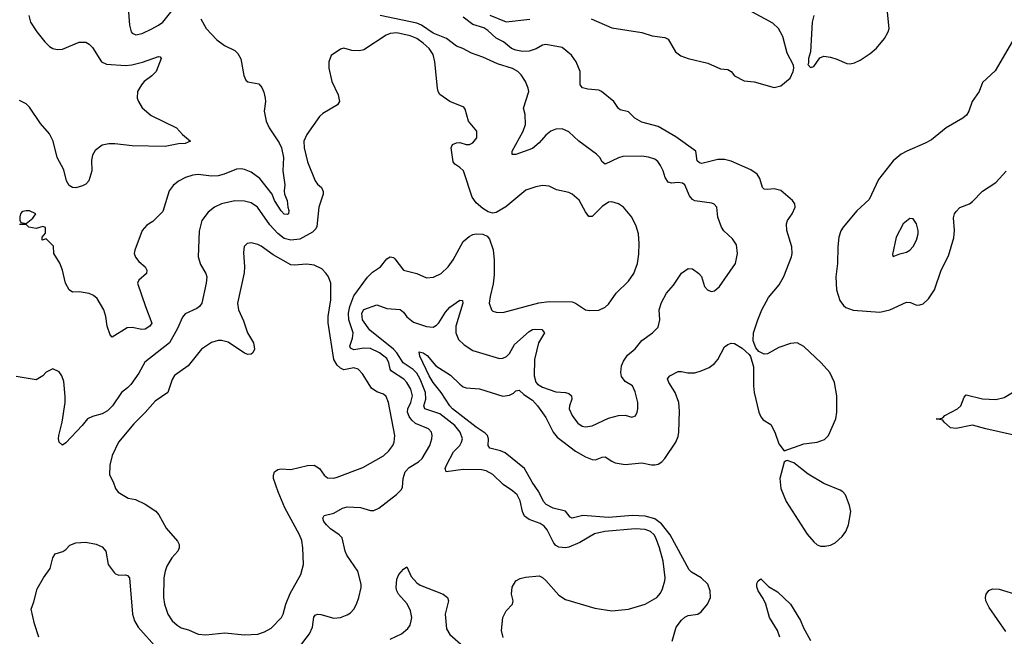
# Model space of a CAD drawing. Header units: inches. Extents: x 2057696 to 2160536, y 827480 to 1016834.
# Tile 399 of 422: x 2130731 to 2136681, y 985135 to 988864. Entities that reach past the tile are written whole.
import ezdxf

# ---------------------------------------------------------------- set-up
doc = ezdxf.new("R2010")
doc.units = ezdxf.units.IN
doc.header["$MEASUREMENT"] = 0
doc.layers.add('C1938', color=7, linetype='Continuous')

msp = doc.modelspace()

# ---------------------------------------------------------------- linework, layer by layer
at = {"layer": 'C1938', "color": 5}
for points, elevation in [([(2134185.3, 988870), (2134310, 988815.8), (2134490, 988786.3), (2134553.4, 988766.6), (2134630, 988757), (2134650, 988745.5), (2134694.4, 988670), (2134725.7, 988645.7), (2134770, 988630.3), (2134890, 988600.9), (2134966.6, 988566.6), (2135010, 988562.6), (2135030.2, 988550.2), (2135050, 988524.9), (2135110, 988494.4), (2135170, 988488.5), (2135290, 988454.4), (2135330, 988463.1), (2135386.6, 988510), (2135406, 988550), (2135409.3, 988570), (2135406.6, 988590), (2135370, 988661.2), (2135342.6, 988762.6), (2135316.4, 988810), (2135282.4, 988842.4), (2135084, 988950)], 420), ([(2130785, 988890), (2130796.5, 988850), (2130835, 988790), (2130882.9, 988730), (2130910, 988702.3), (2130930, 988690.2), (2130956.5, 988683.5), (2130990, 988685.6), (2131090, 988728.5), (2131130, 988727.7), (2131150, 988716.3), (2131170, 988696.3), (2131225.5, 988610), (2131255.8, 988595.8), (2131370, 988587.1), (2131409, 988591), (2131473.5, 988606.5), (2131570, 988641), (2131578.8, 988638.8), (2131584.7, 988630), (2131554.9, 988550), (2131530, 988523.6), (2131483.8, 988490), (2131466.4, 988470), (2131443, 988430), (2131441.6, 988390), (2131448.2, 988370), (2131471.5, 988331.5), (2131525.1, 988285.1), (2131678, 988210), (2131714.8, 988170), (2131762.8, 988130), (2131730, 988116.2), (2131690, 988113.3), (2131610, 988096.8), (2131410, 988100.3), (2131306.4, 988113.6), (2131270, 988114), (2131230, 988105.6), (2131186.5, 988073.5), (2131170, 988044), (2131164.4, 988015.6), (2131166, 987950), (2131148.5, 987890), (2131130.4, 987870), (2131110, 987858.8), (2131070, 987846.6), (2131050, 987849), (2131030, 987860.5), (2131014, 987890), (2130996.5, 987956.5), (2130957.6, 988030), (2130932.3, 988130), (2130910, 988173.3), (2130855.8, 988235.8), (2130790, 988335.6), (2130770, 988355.1), (2130730, 988376.3)], 420), ([(2131388.9, 988910), (2131394.4, 988830), (2131404, 988790), (2131410, 988782), (2131431.7, 988771.7), (2131470, 988781.1), (2131530, 988808.6), (2131570, 988830.2), (2131595.7, 988850), (2131659.3, 988930)], 440), ([(2133652.5, 985127.5), (2133642.7, 985170), (2133651.6, 985250), (2133671.3, 985288.7), (2133709.2, 985330), (2133712.3, 985350), (2133703.7, 985390), (2133707.5, 985432.5), (2133729.2, 985470), (2133754.7, 985485.3), (2133786.6, 985493.4), (2133870, 985500.4), (2133890, 985490.4), (2133910, 985473), (2133990, 985384.2), (2134030, 985358.9), (2134205.8, 985305.8), (2134310, 985289), (2134410, 985299.6), (2134510.8, 985329.2), (2134580.7, 985370), (2134602.7, 985397.3), (2134616.5, 985423.5), (2134629.8, 985470), (2134630.8, 985490), (2134618.7, 985590), (2134597.4, 985670), (2134575.3, 985730), (2134564.2, 985750), (2134543.1, 985770), (2134510, 985780.8), (2134450, 985785.2), (2134267.3, 985770), (2134205, 985755), (2134116.5, 985703.5), (2134050, 985674.2), (2134029.8, 985669.8), (2133990, 985673.5), (2133970, 985685.1), (2133958.3, 985698.3), (2133918.8, 985778.8), (2133901.2, 985801.2), (2133876.6, 985816.6), (2133810, 985841), (2133782.5, 985862.5), (2133769, 985890), (2133755.1, 985955.1), (2133737.6, 985990), (2133710, 986016), (2133653.5, 986053.5), (2133590, 986114.7), (2133550, 986136.9), (2133522.5, 986142.5), (2133410, 986143.4), (2133309, 986130), (2133301.3, 986150), (2133309.8, 986170), (2133353.2, 986250), (2133389.8, 986290), (2133401.7, 986310), (2133406.1, 986330), (2133393.2, 986370), (2133359.6, 986410), (2133270, 986480.9), (2133178.2, 986510), (2133173.6, 986530), (2133185.8, 986570), (2133183.7, 986610), (2133150.3, 986690), (2133130, 986726.2), (2133109.4, 986749.4), (2133049.1, 986789.1), (2133009.9, 986850), (2132990, 986872.3), (2132846, 986986), (2132802.4, 987050), (2132797.8, 987090), (2132810, 987111.7), (2132890, 987138.9), (2132950, 987117.9), (2133030, 987112.2), (2133050, 987094.9), (2133070, 987067.2), (2133110, 987036), (2133190, 987009.3), (2133230, 987005.6), (2133250, 987016.5), (2133262.8, 987030), (2133303.8, 987096.2), (2133330, 987125.8), (2133390, 987168.4), (2133406.8, 987166.8), (2133408.4, 987150), (2133366.4, 987010), (2133366.6, 986970), (2133383.5, 986930), (2133417.4, 986897.4), (2133470, 986863.2), (2133630, 986815.8), (2133650, 986816.9), (2133672.6, 986827.4), (2133690, 986845.7), (2133720.5, 986899.5), (2133810, 986979.4), (2133830, 986990.1), (2133850, 986993.6), (2133886.8, 986990), (2133901.7, 986970), (2133865.2, 986910), (2133842.9, 986810), (2133840.6, 986710), (2133850, 986673.1), (2133860.9, 986660.9), (2133890, 986642.1), (2133930, 986627), (2133970, 986614.5), (2134030.1, 986610.1), (2134050, 986603.2), (2134066.5, 986590), (2134068.4, 986570), (2134054, 986530), (2134052.4, 986510), (2134069.1, 986470), (2134083.1, 986450), (2134104.5, 986424.5), (2134130, 986406.9), (2134150, 986402.2), (2134190, 986408), (2134290, 986455.3), (2134350, 986470.4), (2134390, 986473.4), (2134430, 986460.7), (2134451.5, 986468.5), (2134462.7, 986490), (2134467, 986510), (2134465.6, 986550), (2134450, 986614), (2134433.6, 986650), (2134390, 986676.3), (2134367, 986707), (2134362.8, 986730), (2134368, 986770), (2134380.4, 986799.6), (2134404.9, 986835.1), (2134450, 986874.6), (2134490, 986923.7), (2134555.1, 986970), (2134590, 987005.5), (2134599.7, 987050), (2134596, 987110), (2134610, 987153.4), (2134639.7, 987210), (2134681.3, 987258.7), (2134730, 987330.6), (2134770, 987359.1), (2134796.7, 987356.7), (2134834.8, 987330), (2134850.3, 987310.3), (2134870.3, 987250), (2134886.7, 987230), (2134910, 987221.3), (2134930, 987225.2), (2134959.6, 987250), (2135057.6, 987390), (2135069.6, 987450), (2135063.3, 987503.3), (2135038, 987538), (2134986.5, 987586.5), (2134971.5, 987610), (2134949.7, 987670), (2134944.5, 987730), (2134928.1, 987748.1), (2134913.9, 987753.9), (2134810, 987769.7), (2134797, 987777), (2134778.4, 987798.4), (2134750, 987865.6), (2134735.8, 987875.8), (2134710, 987879.8), (2134670, 987876.5), (2134650, 987881.7), (2134631.9, 987910), (2134619.8, 987950), (2134602.7, 987982.7), (2134586.8, 988006.8), (2134570, 988020.5), (2134530, 988033.7), (2134490, 988038.5), (2134376.1, 988036.1), (2134350, 988029.7), (2134269.8, 987989.8), (2134250, 988004.5), (2134236, 988030), (2134216.3, 988050), (2134109.8, 988129.8), (2134050, 988185.4), (2134010, 988203.1), (2133970, 988202.2), (2133940.3, 988190), (2133910, 988165), (2133870, 988118.7), (2133830, 988085.3), (2133730, 988049.7), (2133707.9, 988047.9), (2133707.6, 988070), (2133772.6, 988190), (2133786.6, 988230), (2133785.6, 988290), (2133776.3, 988330), (2133808, 988430), (2133804.7, 988450), (2133787.1, 988490), (2133760.9, 988530), (2133741.4, 988550), (2133709.9, 988569.9), (2133617.5, 988597.5), (2133530, 988638.2), (2133461.7, 988661.7), (2133409.3, 988690), (2133370, 988703.5), (2133309.8, 988750), (2133230, 988782.3), (2133158.9, 988830), (2133130, 988842.8), (2132910, 988889.3)], 440), ([(2134673.1, 985106.9), (2134698, 985190), (2134730, 985233.7), (2134750, 985251.6), (2134770, 985261.5), (2134829.8, 985270.2), (2134850, 985282.6), (2134888.5, 985330), (2134905.6, 985370), (2134904.1, 985410), (2134889.8, 985450), (2134850, 985489.8), (2134790, 985523.4), (2134776.7, 985536.7), (2134662.5, 985750), (2134610, 985816), (2134570, 985845.9), (2134510, 985861.3), (2134434.5, 985865.5), (2134290, 985854.6), (2134134.6, 985865.4), (2134070, 985849.8), (2134056.9, 985856.9), (2134030, 985892.5), (2133955.1, 985910), (2133912.9, 985932.9), (2133896.2, 985950), (2133868.2, 986010), (2133827.3, 986067.3), (2133782.3, 986150), (2133665.5, 986245.5), (2133637.4, 986257.4), (2133572.8, 986272.8), (2133562.3, 986290), (2133564.5, 986330), (2133557.3, 986350), (2133544.6, 986364.6), (2133490, 986400.2), (2133390, 986476.2), (2133347, 986510), (2133329.4, 986530), (2133278.8, 986610), (2133230, 986670.5), (2133205.5, 986710), (2133148.2, 986830), (2133144.4, 986855.6), (2133170, 986848.7), (2133193.4, 986833.4), (2133246.3, 986770), (2133334.5, 986714.5), (2133390, 986659.2), (2133410, 986645), (2133430, 986638), (2133510, 986632.1), (2133650, 986588.3), (2133690, 986593.4), (2133714.4, 986605.6), (2133730, 986620.3), (2133750, 986624.2), (2133777.9, 986597.9), (2133830, 986562.7), (2133860.6, 986530), (2133910, 986458.9), (2133955.1, 986370), (2133979.5, 986339.5), (2134090, 986254.1), (2134150, 986220.1), (2134190, 986204.1), (2134210, 986203.5), (2134250, 986219.2), (2134270, 986220.8), (2134310, 986193.6), (2134330, 986185.2), (2134390, 986174.5), (2134490, 986184.5), (2134550, 986171.5), (2134570, 986171.5), (2134590, 986176.9), (2134611.5, 986190), (2134630, 986210.4), (2134696.9, 986310), (2134710, 986342.8), (2134714.4, 986370), (2134717.8, 986497.8), (2134713.3, 986550), (2134692.3, 986610), (2134654.7, 986670), (2134646.7, 986693.3), (2134659.3, 986710), (2134710, 986736.4), (2134730, 986737.1), (2134768.9, 986728.9), (2134810, 986728.9), (2134850, 986740.3), (2134898.4, 986761.6), (2134930, 986786), (2134949.6, 986810), (2134990, 986886.8), (2135010, 986900.7), (2135030, 986907.7), (2135050, 986905.5), (2135097.4, 986877.4), (2135139.9, 986839.9), (2135146.9, 986826.9), (2135164.9, 986764.9), (2135164.9, 986650), (2135169.1, 986610), (2135198.7, 986490), (2135210, 986462.8), (2135224.4, 986444.4), (2135270, 986415.5), (2135294.6, 986370), (2135319.5, 986299.5), (2135350, 986258), (2135470, 986299.8), (2135550, 986309.4), (2135594.3, 986325.7), (2135619.1, 986350), (2135663.1, 986450), (2135669.8, 986490), (2135669.8, 986590), (2135655.8, 986670), (2135626.2, 986730), (2135574.6, 986790), (2135470, 986888.5), (2135430, 986909.7), (2135390, 986905.7), (2135318, 986882), (2135250, 986843.6), (2135230, 986842), (2135198.6, 986858.6), (2135179.3, 986879.3), (2135162.9, 986922.9), (2135165.6, 986970), (2135191.3, 987050), (2135216.9, 987110), (2135256.2, 987183.8), (2135320.1, 987259.9), (2135348.2, 987311.8), (2135395.6, 987430), (2135399.6, 987450), (2135397.6, 987490), (2135367.6, 987590), (2135365.1, 987630), (2135372, 987650), (2135399.5, 987690), (2135418, 987730), (2135416, 987750), (2135400.9, 987770), (2135330, 987832.1), (2135290, 987841.8), (2135250, 987837.4), (2135230, 987839.8), (2135219.8, 987850), (2135204.5, 987904.5), (2135188.5, 987930), (2135150, 987956.5), (2135030, 988009.1), (2134990, 988018), (2134950, 988018.4), (2134854.2, 987994.1), (2134838.8, 987998.8), (2134825.7, 988010), (2134816.3, 988070), (2134696.7, 988156.7), (2134590, 988217.7), (2134490, 988243.4), (2134448.9, 988268.9), (2134410, 988307.3), (2134359.7, 988319.7), (2134350, 988327), (2134322.4, 988370), (2134246, 988430), (2134230, 988437.3), (2134163.6, 988443.6), (2134132.3, 988452.3), (2134117.6, 988470), (2134118.9, 988550), (2134094.7, 988610), (2134064.7, 988650), (2134010, 988695.6), (2133910, 988713.1), (2133890, 988709.7), (2133852, 988688), (2133810, 988673.8), (2133770, 988671.7), (2133730, 988679.4), (2133702.4, 988690), (2133654, 988730), (2133610, 988752.2), (2133559.2, 988799.2), (2133535.4, 988815.4), (2133470, 988835.6), (2133410, 988878.8)], 420), ([(2133572.1, 988892.1), (2133670, 988851.6), (2133813, 988867)], 420), ([(2135530.4, 988890), (2135519.5, 988850), (2135511, 988669), (2135498, 988630), (2135498, 988602), (2135494, 988594), (2135510, 988574), (2135530, 988582), (2135565.6, 988634.4), (2135590, 988642.8), (2135630, 988638), (2135670, 988625.7), (2135730, 988598.9), (2135750, 988596.9), (2135776.8, 988603.2), (2135810, 988618.7), (2135870, 988659.5), (2135907.9, 988692.1), (2135957.6, 988750), (2135979.5, 988790), (2135985.1, 988810), (2135976.2, 988910)], 420), ([(2131824.5, 988870), (2131857.3, 988810), (2131922.2, 988742.2), (2131968, 988708), (2132030, 988677.4), (2132050, 988659.5), (2132068.1, 988628.1), (2132085.8, 988525.8), (2132098.3, 988498.3), (2132110, 988488.4), (2132175.2, 988475.2), (2132194.4, 988454.4), (2132206.2, 988426.2), (2132214, 988390), (2132215.3, 988370), (2132207.2, 988310), (2132221.1, 988250), (2132238.5, 988210), (2132299.2, 988119.2), (2132313.3, 988090), (2132325.1, 988030), (2132321.9, 987950), (2132333.6, 987866.4), (2132329.2, 987829.2), (2132331.5, 987810), (2132347.2, 987770), (2132351.1, 987731.1), (2132358, 987710), (2132355.5, 987690), (2132350, 987686), (2132330, 987688.4), (2132310, 987708), (2132270.8, 987770), (2132257.1, 987810), (2132182.8, 987902.8), (2132130, 987942.9), (2132090, 987959), (2132070, 987962.3), (2132040.3, 987959.7), (2131966.7, 987930), (2131930, 987920.2), (2131890, 987918.4), (2131810, 987927.1), (2131776.7, 987923.3), (2131733.4, 987910), (2131690, 987886.9), (2131658.2, 987861.8), (2131634, 987830), (2131596.2, 987703.8), (2131536.1, 987643.9), (2131499.2, 987620.8), (2131471.5, 987588.5), (2131426, 987470), (2131423.1, 987450), (2131430, 987427.7), (2131450, 987402.4), (2131488, 987370), (2131499.1, 987350), (2131496.3, 987330), (2131450.7, 987290), (2131443, 987270), (2131490.2, 987130), (2131530, 987029.4), (2131517.6, 987010), (2131490, 986992.8), (2131469.8, 986989.8), (2131410, 987003.5), (2131379.6, 987000.4), (2131290, 986945.2), (2131277.5, 986957.5), (2131258.5, 987010), (2131251.1, 987070), (2131239.7, 987110), (2131198, 987178), (2131176.8, 987196.8), (2131150, 987208.2), (2131090, 987217.7), (2131050, 987215.8), (2131028.7, 987230), (2131008.4, 987270), (2130989.7, 987349.7), (2130972.3, 987392.3), (2130937.2, 987450), (2130934.2, 987494.2), (2130890, 987538), (2130866, 987530), (2130866, 987550), (2130887.3, 987572.7), (2130887.3, 987607.3), (2130870, 987614), (2130830, 987602), (2130786, 987610), (2130770, 987626), (2130730, 987626)], 440), ([(2132415.3, 985064.7), (2132481.8, 985150), (2132500.7, 985190), (2132508.9, 985251.1), (2132516.9, 985263.1), (2132530, 985268.9), (2132550, 985268.1), (2132630, 985244.2), (2132668.7, 985250), (2132710, 985265.5), (2132730, 985277.3), (2132750, 985298.8), (2132767, 985330), (2132780.7, 985370), (2132794, 985430), (2132794, 985450), (2132775.1, 985530), (2132707, 985627), (2132697.6, 985650), (2132680.5, 985730), (2132660.7, 985750), (2132610, 985784.8), (2132584.4, 985810), (2132569.7, 985830), (2132563, 985850), (2132570, 985866.8), (2132630, 985879.2), (2132681.6, 985910), (2132710, 985917.8), (2132790, 985914.7), (2132850, 985895.5), (2132870, 985895.2), (2132900.7, 985910), (2133007.2, 985992.8), (2133037.3, 986022.7), (2133043.3, 986036.7), (2133047.8, 986090), (2133060.7, 986130), (2133084.3, 986155.7), (2133141.7, 986190), (2133162.7, 986210), (2133208.7, 986290), (2133222, 986330), (2133223.9, 986350), (2133218.5, 986370), (2133202, 986390), (2133123.1, 986423.1), (2133101.5, 986441.5), (2133084.3, 986464.3), (2133074.7, 986490), (2133075.7, 986510), (2133095.5, 986550), (2133104.8, 986590), (2133095.2, 986630), (2133071.1, 986670), (2133051.3, 986690), (2132978.3, 986738.3), (2132970.3, 986750.3), (2132962.6, 986790), (2132950, 986814.7), (2132904.8, 986850), (2132850, 986875.2), (2132810, 986877.9), (2132750, 986868.4), (2132730, 986877.6), (2132726.1, 986890), (2132742.2, 986937.8), (2132746.2, 986970), (2132719.2, 987050), (2132718.2, 987090), (2132725.3, 987130), (2132750, 987194.4), (2132832.1, 987307.9), (2132863.2, 987336.8), (2132910.8, 987370), (2132950, 987417.6), (2132970, 987430.3), (2132990, 987426.5), (2132998.8, 987418.8), (2133050.2, 987350.2), (2133130, 987328.9), (2133190, 987304), (2133232.4, 987307.6), (2133277.6, 987330), (2133319.7, 987370), (2133350, 987412.7), (2133410, 987523.8), (2133447.1, 987552.9), (2133470, 987564.9), (2133490, 987568.7), (2133530, 987566.7), (2133555.4, 987555.4), (2133570, 987537.3), (2133591.9, 987471.9), (2133597.6, 987410), (2133598.2, 987321.8), (2133592.4, 987267.6), (2133574, 987190), (2133569, 987149), (2133582, 987110), (2133590, 987102), (2133610, 987094.9), (2133650, 987093.7), (2133868.2, 987151.8), (2133930, 987159.1), (2134070, 987157.7), (2134090.5, 987150), (2134150, 987110.4), (2134174.2, 987105.8), (2134230, 987107.3), (2134270, 987124.9), (2134290, 987144), (2134336.2, 987210), (2134410, 987283.8), (2134443.1, 987330), (2134465.1, 987390), (2134472.9, 987447.1), (2134475.3, 987510), (2134469.8, 987570), (2134455.7, 987615.7), (2134430, 987669.4), (2134379.3, 987730), (2134349.2, 987750), (2134310, 987762), (2134290, 987759.7), (2134250, 987734.5), (2134190, 987674.3), (2134170, 987673.3), (2134150, 987701.6), (2134112.8, 987772.8), (2134070, 987809.8), (2134050, 987818.5), (2133974.8, 987834.8), (2133930, 987856.9), (2133890, 987862), (2133850, 987854.3), (2133790, 987832.3), (2133667.9, 987732.1), (2133610, 987698.9), (2133590, 987694.7), (2133561.5, 987701.4), (2133530, 987721.6), (2133490, 987756.3), (2133465.3, 987790), (2133412.7, 987950), (2133390, 987971.1), (2133359.5, 987990), (2133350, 988005.2), (2133337.6, 988090), (2133346.6, 988110), (2133370, 988119.5), (2133390, 988121.3), (2133430, 988109.1), (2133450, 988109.2), (2133470, 988119), (2133492.7, 988150), (2133492.9, 988190), (2133443.6, 988250), (2133423.3, 988323.3), (2133414.9, 988334.9), (2133330, 988369.7), (2133270.8, 988410.8), (2133259.7, 988430), (2133255.3, 988450), (2133240.5, 988610), (2133230, 988654), (2133206.3, 988690), (2133170, 988722.9), (2133130, 988751.2), (2133090, 988766.3), (2133010, 988783.7), (2132970, 988780.2), (2132945.7, 988770), (2132810, 988682), (2132783.7, 988676.3), (2132737.5, 988677.5), (2132690, 988692.7), (2132670, 988685.2), (2132612.5, 988647.5), (2132599.3, 988610), (2132599.3, 988570), (2132617.1, 988490), (2132655.8, 988410), (2132663, 988370), (2132650.8, 988350), (2132563.2, 988296.8), (2132541.6, 988278.4), (2132465.7, 988170), (2132447.6, 988130), (2132449, 988090), (2132470, 988004), (2132515.8, 987890), (2132530.2, 987870.2), (2132554.4, 987850), (2132564.6, 987824.6), (2132565.2, 987810), (2132538.5, 987730), (2132527.2, 987612.8), (2132521.1, 987598.9), (2132500.7, 987579.3), (2132423.5, 987536.5), (2132370, 987531.1), (2132330, 987540.7), (2132290, 987571.7), (2132243.1, 987623.1), (2132168, 987730), (2132130, 987755.9), (2132090, 987766.1), (2132030, 987769.1), (2131950, 987750.8), (2131908.8, 987731.2), (2131870, 987699.7), (2131831.8, 987650), (2131814.8, 987585.2), (2131809.2, 987430), (2131823.1, 987383.1), (2131854.9, 987330), (2131861.1, 987310), (2131857.7, 987270), (2131832.4, 987150), (2131818, 987130), (2131801.8, 987118.2), (2131730, 987086.3), (2131714.3, 987065.7), (2131683.7, 986996.3), (2131636.5, 986910), (2131486.4, 986793.6), (2131450, 986727.3), (2131401.5, 986658.5), (2131382.4, 986637.6), (2131346.7, 986610), (2131290.6, 986529.4), (2131261.7, 986498.3), (2131230, 986480.2), (2131170, 986464.1), (2131141.1, 986450), (2131109, 986410), (2131010, 986305.4), (2130990, 986291.6), (2130970, 986309.6), (2130965.3, 986330), (2130966.8, 986350), (2130988.3, 986430), (2131004.8, 986550), (2131005.7, 986585.7), (2130996.9, 986676.9), (2130986, 986710), (2130970, 986734), (2130930, 986753.2), (2130890, 986733.2), (2130870.4, 986709.6), (2130830, 986687.3), (2130710, 986705.7)], 460), ([(2136730, 988733.3), (2136625.5, 988554.5), (2136550, 988483.6), (2136529.2, 988430), (2136487.6, 988370), (2136466.2, 988310), (2136452.6, 988287.4), (2136431.1, 988268.9), (2136330.2, 988210), (2136241.5, 988138.5), (2136203.5, 988116.5), (2136091.8, 988070), (2136058.9, 988050), (2136010, 988011), (2135921.4, 987898.6), (2135864.2, 987775.8), (2135790, 987707.6), (2135707.4, 987610), (2135693.2, 987586.8), (2135681.3, 987550), (2135674.7, 987490), (2135672.7, 987390), (2135662.7, 987310), (2135667.9, 987230), (2135687, 987167), (2135710, 987134.9), (2135723.9, 987123.9), (2135768.4, 987108.4), (2135930, 987096.2), (2135990, 987109.2), (2136090, 987155.6), (2136113.6, 987153.6), (2136150, 987137.6), (2136170, 987139.5), (2136190, 987146.7), (2136223.6, 987176.4), (2136259.1, 987230), (2136299.1, 987350), (2136344.1, 987435.9), (2136375.9, 987544.1), (2136379.3, 987590), (2136374.6, 987665.4), (2136380.9, 987690), (2136390, 987704.9), (2136412.5, 987727.5), (2136470, 987750.3), (2136490, 987764.6), (2136550, 987827.6), (2136630, 987879.5), (2136691.7, 987948.3)], 420), ([(2136830, 986332.2), (2136570, 986389.9), (2136490, 986412.7), (2136390, 986392.9), (2136355.5, 986395.5), (2136317.6, 986430), (2136310, 986442.7), (2136270, 986451.3), (2136290, 986450.8), (2136310, 986457.3), (2136322.7, 986470), (2136398.7, 986510), (2136418.3, 986530), (2136438, 986582), (2136450, 986595.8), (2136550, 986571.3), (2136630, 986568), (2136680.1, 986579.9), (2136731, 986609)], 380), ([(2130846, 985130), (2130820.5, 985210), (2130800.1, 985299.9), (2130816.2, 985343.8), (2130836.6, 985423.4), (2130875.1, 985490), (2130915.1, 985544.9), (2130931.8, 985610), (2130945.7, 985634.3), (2130991.2, 985648.8), (2131010, 985660.5), (2131034.2, 985685.9), (2131070, 985700.3), (2131130, 985704.4), (2131192.1, 985692.1), (2131230, 985675.5), (2131250.3, 985650), (2131265.7, 985570), (2131301.4, 985521.4), (2131310, 985512.4), (2131330, 985504.6), (2131370, 985507), (2131382.3, 985502.3), (2131394, 985490), (2131412.9, 985270), (2131425, 985230), (2131447.2, 985190), (2131562, 985062)], 460), ([(2132970, 985118.4), (2133039, 985150), (2133076.6, 985183.4), (2133090, 985202.8), (2133097.4, 985230), (2133099.8, 985250), (2133092.9, 985290), (2133072.2, 985332.2), (2133020.3, 985390), (2133009.9, 985409.9), (2133006.4, 985430), (2133010, 985481), (2133022, 985510), (2133050, 985542), (2133070, 985554.8), (2133096.2, 985496.2), (2133130, 985458.7), (2133150, 985444.9), (2133290.3, 985390.3), (2133316.3, 985370), (2133323, 985350), (2133301.5, 985270), (2133310, 985180.7), (2133330, 985146.4), (2133413, 985073)], 440), ([(2135324.2, 985130), (2135311.2, 985171.2), (2135262, 985250), (2135239.1, 985330), (2135223.6, 985363.6), (2135193.3, 985410), (2135185.8, 985434.2), (2135185.4, 985454.6), (2135194, 985470), (2135210, 985482.8), (2135256, 985436), (2135310, 985403.7), (2135388.4, 985330), (2135450, 985230.4), (2135467.1, 985187.1), (2135509.3, 985109.3)], 380), ([(2136690, 985164.7), (2136589, 985310), (2136570.6, 985350), (2136567.1, 985370), (2136570.7, 985389.3), (2136586.8, 985413.2), (2136610, 985422.3), (2136650, 985420.9), (2136770, 985385.2)], 380)]:
    msp.add_lwpolyline(points, dxfattribs=dict(at, elevation=elevation))
for points, elevation in [([(2130790, 987709), (2130770, 987709), (2130750, 987704), (2130742.5, 987697.5), (2130736, 987690), (2130731.6, 987671.6), (2130732, 987652), (2130738, 987638), (2130770, 987632), (2130810, 987664.7), (2130828, 987690)], 440), ([(2136110, 987662), (2136070.4, 987630), (2136027, 987550), (2136004.9, 987444.9), (2136010, 987432), (2136050, 987447.7), (2136090, 987458.4), (2136110, 987470.4), (2136130, 987493.4), (2136150, 987530.8), (2136161.1, 987570), (2136161.1, 987590), (2136150, 987629.2), (2136130, 987659.3)], 440), ([(2132130, 987515.1), (2132104.7, 987510), (2132087, 987493), (2132083.8, 987456.2), (2132089.3, 987370), (2132086.8, 987333.2), (2132046.4, 987150), (2132052.6, 987110), (2132083.8, 987043.8), (2132108.2, 986970), (2132144.4, 986910), (2132148.9, 986871.1), (2132138.7, 986850), (2132130, 986841.3), (2132110, 986839.7), (2132090, 986848.4), (2131990, 986914.8), (2131950, 986925.1), (2131930, 986924.2), (2131890, 986911.9), (2131830, 986871.1), (2131748.8, 986771.2), (2131666.6, 986713.4), (2131651.8, 986688.2), (2131625.2, 986610), (2131550, 986556.4), (2131490, 986488.5), (2131419.6, 986420.4), (2131327, 986310), (2131290.4, 986229.6), (2131275.5, 986170), (2131272.8, 986112.8), (2131296.3, 986070), (2131310.4, 986030), (2131326.1, 986006.1), (2131386, 985970), (2131430, 985962), (2131490, 985934.9), (2131552.5, 985892.5), (2131572.4, 985870), (2131616, 985790), (2131683.6, 985710), (2131693.8, 985690), (2131694.6, 985670), (2131685.7, 985650), (2131649.4, 985610.6), (2131619.8, 985560.2), (2131609.2, 985530), (2131602.4, 985490), (2131600.2, 985370), (2131605.4, 985330), (2131626.5, 985270), (2131651.3, 985230), (2131681.9, 985201.9), (2131706.6, 985186.6), (2131750, 985175.6), (2131810, 985147.9), (2131855.1, 985144.9), (2131970, 985156.3), (2132090, 985143.8), (2132170, 985149.2), (2132210, 985161.8), (2132250, 985184.7), (2132312.1, 985250), (2132323.1, 985270), (2132339.8, 985330), (2132366.1, 985393.9), (2132429.8, 985510.2), (2132445.3, 985570), (2132442.5, 985670), (2132434.9, 985714.9), (2132421.4, 985750), (2132332.9, 985912.9), (2132293, 986010), (2132264.4, 986090), (2132263.8, 986110), (2132271.2, 986130), (2132290, 986144.4), (2132310, 986148.1), (2132370, 986144.5), (2132470, 986168.1), (2132510, 986170.2), (2132543.1, 986150), (2132570.3, 986110.3), (2132590, 986094.4), (2132630, 986092), (2132650, 986098), (2132804.5, 986155.5), (2132930, 986227.2), (2132962.2, 986257.8), (2132985.3, 986290), (2132993.8, 986310), (2132997.7, 986350), (2132958.7, 986550), (2132944.9, 986584.9), (2132930, 986598.9), (2132890, 986614), (2132856.6, 986636.6), (2132803.3, 986723.3), (2132776.3, 986750), (2132750, 986758.2), (2132690, 986747.3), (2132670, 986756.8), (2132650, 986775.4), (2132629.6, 986809.6), (2132594.6, 987030), (2132595.7, 987070), (2132610.9, 987170.9), (2132610.9, 987270), (2132596.9, 987310), (2132583.6, 987330), (2132557, 987357), (2132510, 987380.4), (2132465.5, 987385.5), (2132390, 987379), (2132370, 987382), (2132261.7, 987441.8), (2132190, 987494.8), (2132170, 987505.4)], 480), ([(2135370, 986199), (2135362.8, 986197.2), (2135350.9, 986189.1), (2135323.7, 986090), (2135330.3, 986030), (2135362.6, 985950), (2135490, 985752.2), (2135530, 985707), (2135550, 985688.9), (2135570, 985681.5), (2135598.9, 985681.1), (2135630, 985687.4), (2135658.5, 985701.5), (2135702, 985738), (2135724.2, 985770), (2135740.5, 985810), (2135754, 985890), (2135746.7, 985926.7), (2135720.7, 985990), (2135704.5, 986010), (2135690, 986018.3), (2135590, 986060.3), (2135495.7, 986115.7), (2135410, 986183.6)], 420)]:
    msp.add_lwpolyline(points, close=True, dxfattribs=dict(at, elevation=elevation))

doc.saveas('drawing.dxf')
